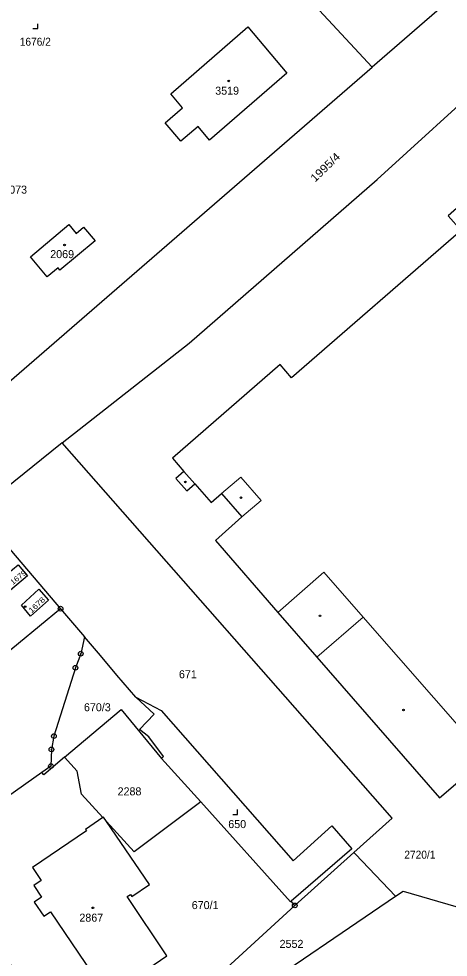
# Model space of a CAD drawing. Extents: x -679733 to -673243, y -1075091 to -1066557.
# Drawn here: x -675914 to -675822.8, y -1070998.6 to -1070799.2 of the extents above; entities that cross this region are included whole.
import ezdxf
from ezdxf.enums import TextEntityAlignment as Align

# ---------------------------------------------------------------- set-up
doc = ezdxf.new("R2010")
doc.units = 0
doc.header["$LTSCALE"] = 0.68
for name, color, linetype, lineweight in [('1', 7, 'Continuous', 25), ('3', 7, 'Continuous', 25), ('4', 7, 'Continuous', 13), ('5', 7, 'Continuous', 25), ('8', 7, 'Continuous', 25)]:
    doc.layers.add(name, color=color, linetype=linetype, lineweight=lineweight)
doc.layers.add('2', color=7, linetype='Continuous')

msp = doc.modelspace()

# ---------------------------------------------------------------- linework, layer by layer
at = {"layer": '1'}
for p, q in [((-675905.16, -1070924.54), (-675900.04, -1070930.54)), ((-675883.68, -1070956.34), (-675875.36, -1070965.6)), ((-675855.39, -1070987.58), (-675842.85, -1070976.35)), ((-675855.39, -1070987.58), (-675856.18, -1070986.68))]:
    msp.add_line(p, q, dxfattribs=at)
for points in [[(-675838.92, -1070809.49), (-675883.88, -1070761.16), (-675843.26, -1070721.4), (-675872.8, -1070684.31), (-675990.72, -1070787.98), (-676048.97, -1070839.26), (-676023.8, -1070862.89)], [(-675730.28, -1070709.57), (-675727.61, -1070712.36), (-675732.62, -1070716.76), (-675776.59, -1070755.39), (-675838.92, -1070809.49)], [(-675918.45, -1070875.85), (-675917.15, -1070877.25), (-675838.92, -1070809.49)], [(-675904.79, -1070889.34), (-675877.84, -1070868.11), (-675837.9, -1070833.38), (-675813.44, -1070811.13), (-675806.26, -1070819.27), (-675797.95, -1070811.98)], [(-675811.29, -1070848.14), (-675817.09, -1070841.58), (-675819.83, -1070838.46), (-675822.8, -1070841.06), (-675820.06, -1070844.18), (-675856.06, -1070875.47), (-675858.48, -1070872.69), (-675881.4, -1070892.6), (-675878.98, -1070895.37), (-675880.68, -1070896.86), (-675878.36, -1070899.52), (-675876.63, -1070898.01), (-675873.19, -1070901.95), (-675870.95, -1070900.04), (-675866.65, -1070905.04), (-675872.25, -1070910.04), (-675859.03, -1070925.32), (-675850.7, -1070934.85), (-675824.66, -1070964.74), (-675818.79, -1070959.68), (-675814.93, -1070964.14)], [(-675904.79, -1070889.34), (-675905.14, -1070889.61), (-675922.89, -1070903.82), (-675905.16, -1070924.54)], [(-675842.85, -1070976.35), (-675834.7, -1070969.06), (-675835.22, -1070968.48), (-675904.79, -1070889.34)], [(-675905.16, -1070924.54), (-675927.57, -1070942.95), (-675939.71, -1070941.55), (-675952.58, -1070926.53)], [(-675900.04, -1070930.54), (-675900.88, -1070934.1), (-675902, -1070937.1), (-675906.56, -1070951.62), (-675907.1, -1070954.44), (-675907.19, -1070957.98), (-675909.12, -1070959.35)], [(-675889.18, -1070943.32), (-675893.19, -1070938.64), (-675896.67, -1070934.47), (-675900.04, -1070930.54)], [(-675883.68, -1070956.34), (-675883.26, -1070955.95), (-675886.42, -1070951.78), (-675888.37, -1070950.18), (-675885.27, -1070946.92), (-675889.18, -1070943.32)], [(-675889.18, -1070943.32), (-675883.8, -1070946.19), (-675855.72, -1070978.09), (-675847.5, -1070970.69), (-675843.27, -1070975.56), (-675856.18, -1070986.68)], [(-675904.3, -1070956.1), (-675892.31, -1070945.96), (-675883.68, -1070956.34)], [(-675904.3, -1070956.1), (-675908.7, -1070959.82), (-675909.12, -1070959.35), (-675932.77, -1070976.08), (-675906.14, -1071013.94), (-675896.04, -1071023.12), (-675895.64, -1071023.33), (-675893.54, -1071022.59), (-675855.39, -1070987.58)], [(-675896.18, -1070968.92), (-675900.73, -1070963.97), (-675901.64, -1070959.08), (-675904.3, -1070956.1)], [(-675875.36, -1070965.6), (-675889.5, -1070976.2), (-675895.39, -1070969.78)], [(-675856.18, -1070986.68), (-675856.31, -1070986.8), (-675875.36, -1070965.6)], [(-675896.18, -1070968.92), (-675899.86, -1070971.42), (-675899.65, -1070971.76), (-675911.14, -1070979.54), (-675909.28, -1070982.27), (-675910.86, -1070983.34), (-675909.18, -1070985.82), (-675910.75, -1070986.89), (-675908.73, -1070989.87), (-675907.32, -1070988.91), (-675896.89, -1071004.31), (-675892.17, -1071001.12), (-675890.45, -1071003.65), (-675882.59, -1070998.32), (-675891, -1070985.71), (-675890.33, -1070985.28)], [(-675895.39, -1070969.78), (-675896.05, -1070968.83), (-675896.18, -1070968.92)], [(-675890.33, -1070985.28), (-675890.05, -1070985.69), (-675886.25, -1070983.11), (-675895.39, -1070969.78)], [(-675842.85, -1070976.35), (-675842.5, -1070976.7), (-675833.97, -1070985.62)], [(-675833.97, -1070985.62), (-675832.35, -1070984.52), (-675810.01, -1070991.1), (-675746.78, -1071084.6), (-675725.92, -1071068.84), (-675690.3, -1071042.04)], [(-675872.13, -1071011.69), (-675866.64, -1071007.84), (-675833.97, -1070985.62)]]:
    msp.add_lwpolyline(points, dxfattribs=at)
for points in [[(-675873.5, -1070825.03), (-675875.93, -1070822.13), (-675879.63, -1070825.23), (-675882.93, -1070821.3), (-675879.23, -1070818.15), (-675881.76, -1070815.19), (-675865.37, -1070800.94), (-675857.05, -1070810.8)], [(-675903.38, -1070842.93), (-675901.83, -1070844.81), (-675900.25, -1070843.5), (-675897.82, -1070846.42), (-675905.28, -1070852.6), (-675905.65, -1070852.16), (-675907.97, -1070854.08), (-675911.55, -1070849.77)], [(-675912.2, -1070917.56), (-675915.8, -1070920.59), (-675917.76, -1070918.21), (-675914.14, -1070915.24)], [(-675911.54, -1070926.14), (-675913.49, -1070923.78), (-675909.78, -1070920.39), (-675907.7, -1070922.73)]]:
    msp.add_lwpolyline(points, close=True, dxfattribs=at)
at = {"layer": '3'}
for points in [[(-675911.021, -1070801.29), (-675910.02, -1070801.29), (-675910.02, -1070800.29)], [(-675868.551, -1070968.23), (-675867.55, -1070968.23), (-675867.55, -1070967.23)]]:
    msp.add_lwpolyline(points, dxfattribs=at)
at = {"layer": '4'}
for p, q in [((-675878.98, -1070895.37), (-675876.63, -1070898.01)), ((-675870.95, -1070900.04), (-675866.88, -1070896.61)), ((-675866.88, -1070896.61), (-675862.55, -1070901.56)), ((-675866.65, -1070905.04), (-675862.55, -1070901.56)), ((-675859.03, -1070925.32), (-675849.21, -1070916.81)), ((-675840.88, -1070926.33), (-675849.21, -1070916.81)), ((-675850.7, -1070934.85), (-675840.88, -1070926.33)), ((-675814.75, -1070956.2), (-675840.88, -1070926.33))]:
    msp.add_line(p, q, dxfattribs=at)
at = {"layer": '5'}
for centre in [(-675869.4268, -1070812.4392), (-675904.3168, -1070847.2792), (-675878.6368, -1070897.6192), (-675866.8268, -1070900.9592), (-675912.6768, -1070924.0992), (-675850.0368, -1070926.0592), (-675832.2968, -1070946.0692), (-675898.2968, -1070988.0892)]:
    msp.add_circle(centre, 0.175, dxfattribs=at)
at = {"layer": '8'}
for centre, radius in [((-675905.16, -1070924.5399), 0.5), ((-675905.16, -1070924.5399), 0.0303), ((-675900.88, -1070934.0999), 0.5), ((-675900.88, -1070934.0999), 0.0303), ((-675902, -1070937.0999), 0.5), ((-675902, -1070937.0999), 0.0303), ((-675906.56, -1070951.6199), 0.5), ((-675906.56, -1070951.6199), 0.0303), ((-675907.1, -1070954.4399), 0.5), ((-675907.1, -1070954.4399), 0.0303), ((-675907.19, -1070957.9799), 0.5), ((-675907.19, -1070957.9799), 0.0303), ((-675855.39, -1070987.5799), 0.5), ((-675855.39, -1070987.5799), 0.0303)]:
    msp.add_circle(centre, radius, dxfattribs=at)

# ---------------------------------------------------------------- texts
at = {"layer": '2', "width": 0.95}
for s, p in [('1676/2', (-675910.529, -1070804.95)), ('2720/1', (-675828.819, -1070977.65))]:
    msp.add_text(s, height=1.7, dxfattribs=at).set_placement(p, align=Align.CENTER)
at = {"layer": '2'}
for s, p in [('3519', (-675869.77, -1070815.35)), ('2069', (-675904.82, -1070850.07)), ('671', (-675878.109, -1070939.32)), ('670/3', (-675897.34, -1070946.33)), ('2288', (-675890.51, -1070964.2)), ('650', (-675867.629, -1070971.15)), ('670/1', (-675874.44, -1070988.36)), ('2867', (-675898.63, -1070991.029)), ('2552', (-675856.09, -1070996.6))]:
    msp.add_text(s, height=1.7, dxfattribs=at).set_placement(p, align=Align.CENTER)
at = {"layer": '2', "width": 1.1}
msp.add_text('1995/4', height=1.7, rotation=44, dxfattribs=at).set_placement((-675851.079, -1070834.041))
at = {"layer": '2'}
msp.add_text('2073', height=1.7, dxfattribs=at).set_placement((-675917.34, -1070836.37))
for s, rotation, width, p in [('1679', 39, 1.15, (-675913.7912, -1070918.3392)), ('1678', 43, 1.2, (-675909.8212, -1070924.1547))]:
    msp.add_text(s, height=1.14, rotation=rotation, dxfattribs=dict(at, width=width)).set_placement(p, align=Align.CENTER)

doc.saveas('drawing.dxf')
